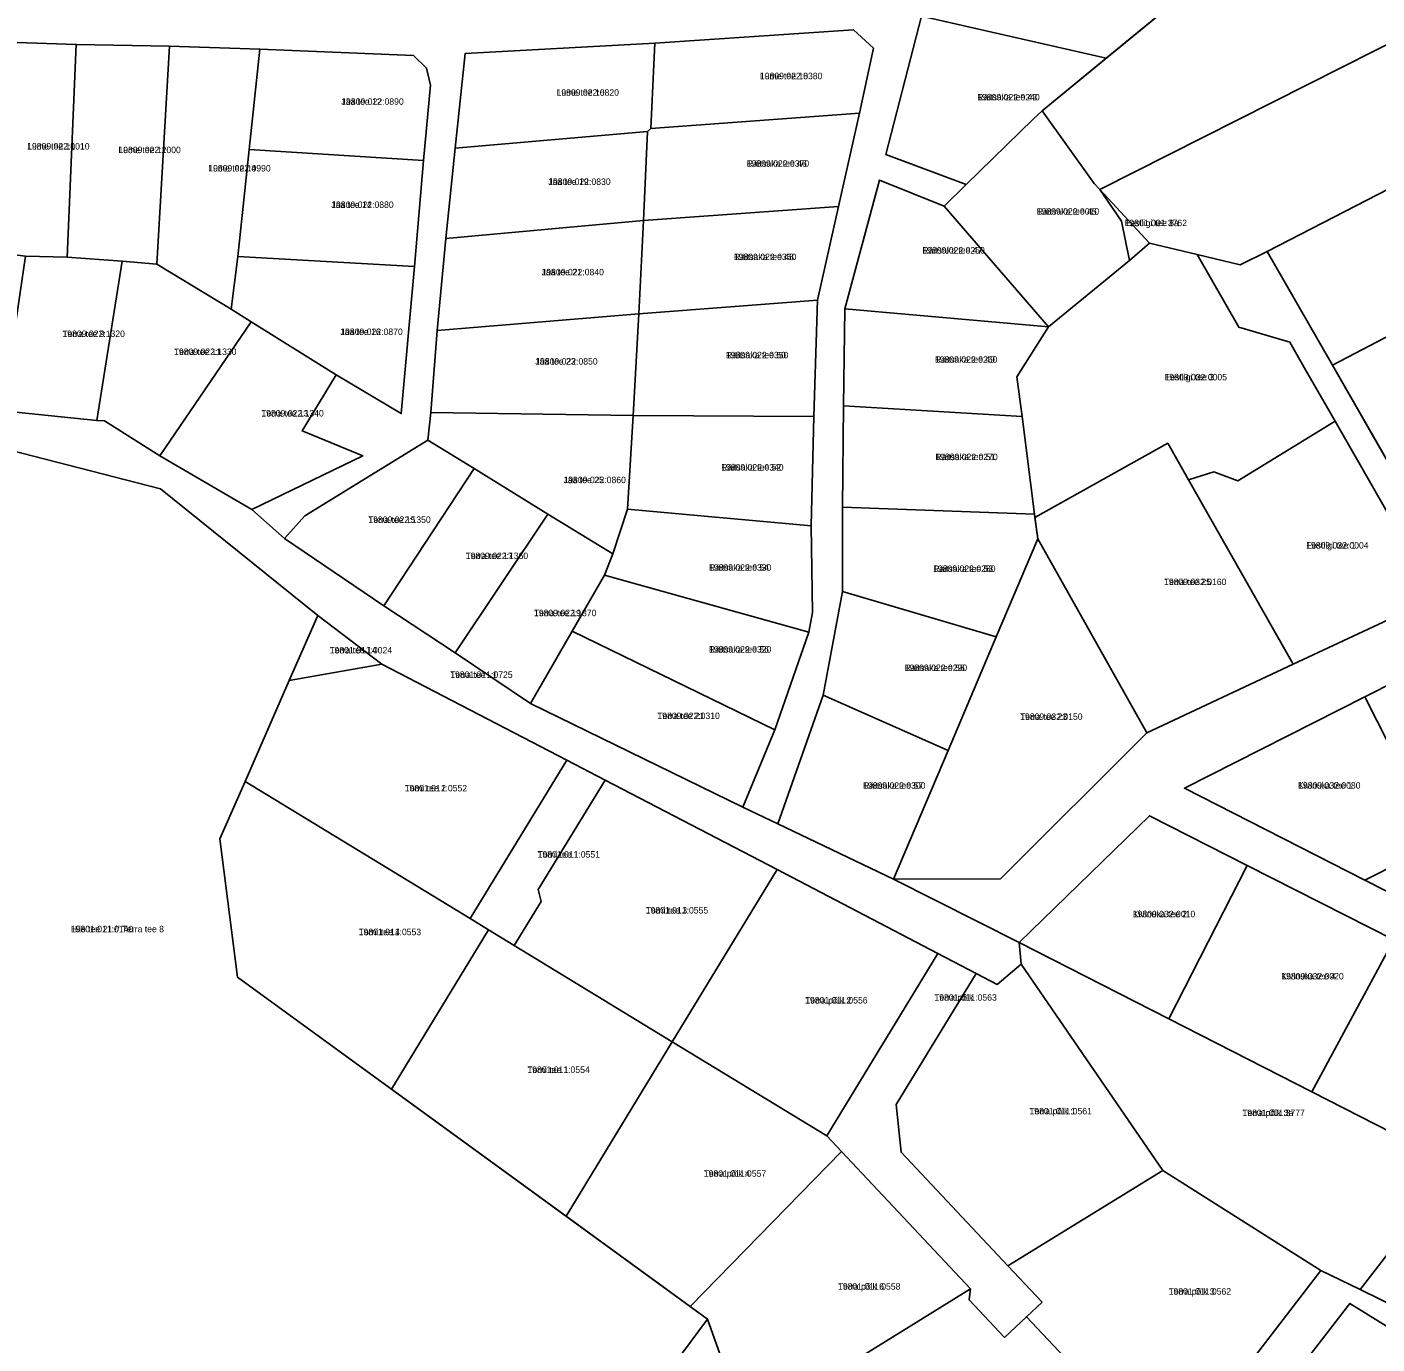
# Model space of a CAD drawing. Extents: x 516875 to 535633, y 6574491 to 6593094.
# Drawn here: x 521054.9 to 521368.5, y 6588311.2 to 6588617.1 of the extents above; entities that cross this region are included whole.
import ezdxf

# ---------------------------------------------------------------- set-up
doc = ezdxf.new("R2010")
doc.units = 0
for name, color, linetype in [('L_AADRESS', 7, 'Continuous'), ('PIIR', 7, 'Continuous'), ('TUNNUS', 7, 'Continuous')]:
    doc.layers.add(name, color=color, linetype=linetype)

msp = doc.modelspace()

# ---------------------------------------------------------------- linework, layer by layer
at = {"layer": 'PIIR'}
for points in [[(521361.62, 6588655.9), (521305.61, 6588609.92), (521262.67, 6588619.64), (521254.42, 6588587.5), (521273.04, 6588580.53), (521267.92, 6588575.54), (521252.92, 6588581.58), (521244.88, 6588551.67), (521244.53, 6588529.13), (521244.37, 6588505.65), (521244.31, 6588486.04), (521239.83, 6588461.92), (521229.35, 6588432.08), (521221.2, 6588435.97), (521228.58, 6588453.88), (521236.49, 6588476.58), (521237.38, 6588481.18), (521237.04, 6588501.31), (521237.65, 6588526.67), (521238.49, 6588553.7), (521243.44, 6588575.47), (521248.32, 6588597.13), (521251.52, 6588612.19), (521246.92, 6588616.48), (521200.7, 6588613.36), (521156.67, 6588610.97), (521154.35, 6588588.98), (521152.21, 6588568.02), (521150.15, 6588546.68), (521148.7, 6588527.6), (521147.99, 6588521.2), (521119.39, 6588503.57), (521114.68, 6588498.37), (521107.13, 6588505.08), (521132.88, 6588517.56), (521118.77, 6588523.38), (521126.7, 6588536.32), (521141.83, 6588527.35), (521144.9, 6588561.54), (521147.02, 6588586.16), (521148.61, 6588603.6), (521147.69, 6588607.61), (521144.64, 6588610.51), (521108.97, 6588611.97), (521088.01, 6588612.67), (521066.3, 6588613.08), (521045.6, 6588613.75)], [(521379.42, 6588489.59), (521358.78, 6588525.59), (521351.93, 6588537.54), (521348.27, 6588543.95), (521336.39, 6588547.39), (521326.71, 6588564.3), (521336.74, 6588561.89), (521343.03, 6588564.98), (521358.17, 6588538.6), (521373.19, 6588512.41)], [(521049.23, 6588527.96), (521071.11, 6588525.76), (521072.91, 6588525.66), (521085.76, 6588517.51), (521107.13, 6588505.08), (521114.68, 6588498.37), (521137.76, 6588482.73), (521154.36, 6588471.75), (521171.85, 6588460.01), (521221.2, 6588435.97), (521229.35, 6588432.08), (521256.19, 6588419.19), (521285.39, 6588404.51), (521285.85, 6588399.49), (521280.28, 6588394.77), (521275.4, 6588397.33), (521266.52, 6588401.97), (521229.19, 6588421.42), (521189.16, 6588442.2), (521180.26, 6588446.83), (521137.33, 6588469.12), (521122.44, 6588480.45), (521085.9, 6588509.88), (521043.05, 6588520.85)], [(521372.42, 6588405.09), (521338.31, 6588422.41), (521315.65, 6588433.94), (521285.39, 6588404.51), (521256.19, 6588419.19), (521281.01, 6588419.27), (521315.02, 6588453.21), (521349.03, 6588469.11), (521376.89, 6588482.13)], [(521328.95, 6588293.9), (521355.48, 6588328.35), (521364.61, 6588323.87), (521388.06, 6588312.36), (521408.61, 6588301.99)], [(521384.51, 6588306.87), (521362.2, 6588320.69), (521345.87, 6588299.49)]]:
    msp.add_lwpolyline(points, dxfattribs=at)
for points in [[(521384.19, 6588619.81), (521304.11, 6588579.39), (521302.8, 6588580.8), (521290.73, 6588597.7), (521361.62, 6588655.9)], [(521336.74, 6588561.89), (521326.71, 6588564.3), (521315.63, 6588566.96), (521304.11, 6588579.39), (521384.19, 6588619.81), (521384.67, 6588618.99), (521414.43, 6588634.08), (521402.26, 6588595.47), (521343.03, 6588564.98)], [(521273.04, 6588580.53), (521254.42, 6588587.5), (521262.67, 6588619.64), (521305.61, 6588609.92), (521290.73, 6588597.7), (521288.62, 6588595.71)], [(521200.7, 6588613.36), (521246.92, 6588616.48), (521251.52, 6588612.19), (521248.32, 6588597.13), (521199.83, 6588593.53)], [(521045.6, 6588613.75), (521066.3, 6588613.08), (521064.21, 6588563.7), (521054.51, 6588563.92), (521043.52, 6588565.32)], [(521066.3, 6588613.08), (521088.01, 6588612.67), (521085.01, 6588562.02), (521077.02, 6588562.72), (521064.21, 6588563.7)], [(521088.01, 6588612.67), (521108.97, 6588611.97), (521106.5, 6588588.67), (521103.85, 6588563.84), (521102.3, 6588551.58), (521085.01, 6588562.02)], [(521147.69, 6588607.61), (521148.61, 6588603.6), (521147.02, 6588586.16), (521106.5, 6588588.67), (521108.97, 6588611.97), (521144.64, 6588610.51)], [(521156.67, 6588610.97), (521200.7, 6588613.36), (521199.83, 6588593.53), (521199.07, 6588592.9), (521154.35, 6588588.98)], [(521199.07, 6588592.9), (521199.83, 6588593.53), (521248.32, 6588597.13), (521243.44, 6588575.47), (521198.07, 6588572.23)], [(521292.18, 6588547.46), (521267.92, 6588575.54), (521273.04, 6588580.53), (521288.62, 6588595.71), (521290.73, 6588597.7), (521302.8, 6588580.8), (521304.11, 6588579.39), (521309.18, 6588572.05), (521311.01, 6588562.88)], [(521343.03, 6588564.98), (521402.26, 6588595.47), (521415.82, 6588593.57), (521420.15, 6588570.94), (521358.14, 6588538.6)], [(521198.07, 6588572.23), (521152.21, 6588568.02), (521154.35, 6588588.98), (521199.07, 6588592.9)], [(521106.5, 6588588.67), (521147.02, 6588586.16), (521144.9, 6588561.54), (521103.85, 6588563.84)], [(521292.18, 6588547.46), (521244.88, 6588551.67), (521252.92, 6588581.58), (521267.92, 6588575.54)], [(521311.01, 6588562.88), (521309.18, 6588572.05), (521304.11, 6588579.39), (521315.63, 6588566.96)], [(521198.07, 6588572.23), (521243.44, 6588575.47), (521238.49, 6588553.7), (521197, 6588550.53)], [(521358.14, 6588538.6), (521420.15, 6588570.94), (521426.33, 6588574.19), (521428.08, 6588562.47), (521430.45, 6588546.91), (521426.17, 6588540.56), (521373.18, 6588512.37)], [(521152.21, 6588568.02), (521198.07, 6588572.23), (521197, 6588550.53), (521150.15, 6588546.68)], [(521289.02, 6588503.18), (521288.96, 6588503.95), (521286.05, 6588526.65), (521284.87, 6588535.9), (521292.18, 6588547.46), (521311.01, 6588562.88), (521315.63, 6588566.96), (521326.71, 6588564.3), (521336.39, 6588547.39), (521348.27, 6588543.95), (521351.93, 6588537.54), (521358.78, 6588525.59), (521336.2, 6588511.76), (521330.6, 6588513.8), (521324.69, 6588511.99), (521319.89, 6588520.45)], [(521064.21, 6588563.7), (521077.02, 6588562.72), (521071.11, 6588525.76), (521049.23, 6588527.96), (521054.51, 6588563.92)], [(521085.01, 6588562.02), (521102.3, 6588551.58), (521106.99, 6588548.65), (521085.76, 6588517.51), (521072.91, 6588525.66), (521071.11, 6588525.76), (521077.02, 6588562.72)], [(521103.85, 6588563.84), (521144.9, 6588561.54), (521141.83, 6588527.35), (521126.7, 6588536.32), (521106.99, 6588548.65), (521102.3, 6588551.58)], [(521197, 6588550.53), (521238.49, 6588553.7), (521237.65, 6588526.67), (521195.72, 6588526.92)], [(521150.15, 6588546.68), (521197, 6588550.53), (521195.72, 6588526.92), (521148.7, 6588527.6)], [(521292.18, 6588547.46), (521284.87, 6588535.9), (521286.05, 6588526.65), (521244.53, 6588529.13), (521244.88, 6588551.67)], [(521126.7, 6588536.32), (521118.77, 6588523.38), (521132.88, 6588517.56), (521107.13, 6588505.08), (521085.76, 6588517.51), (521106.99, 6588548.65)], [(521148.7, 6588527.6), (521195.72, 6588526.92), (521194.41, 6588505.12), (521190.96, 6588494.77), (521175.87, 6588503.97), (521158.73, 6588514.61), (521147.99, 6588521.2)], [(521286.05, 6588526.65), (521288.96, 6588503.95), (521244.37, 6588505.65), (521244.53, 6588529.13)], [(521194.41, 6588505.12), (521195.72, 6588526.92), (521237.65, 6588526.67), (521237.04, 6588501.31)], [(521324.69, 6588511.99), (521330.6, 6588513.8), (521336.2, 6588511.76), (521358.78, 6588525.59), (521379.42, 6588489.59), (521376.89, 6588482.13), (521349.03, 6588469.11)], [(520967.14, 6588465.42), (521015.38, 6588516.54), (521024.24, 6588518.26), (521043.05, 6588520.85), (521085.9, 6588509.88), (521122.44, 6588480.45), (521115.82, 6588465.35), (521105.56, 6588441.93), (521099.71, 6588428.58), (521103.77, 6588396.47), (521213, 6588317.05), (521164, 6588251.13), (521161.97, 6588248.41), (521041.3, 6588310.85), (521017.6, 6588315.56), (520969.22, 6588327.85), (520974.6, 6588388.5), (520917.14, 6588396.34), (520921.89, 6588409.01), (520945.88, 6588471.6)], [(521147.99, 6588521.2), (521158.73, 6588514.61), (521137.76, 6588482.73), (521114.68, 6588498.37), (521119.39, 6588503.57)], [(521289.7, 6588498.22), (521289.02, 6588503.18), (521319.89, 6588520.45), (521324.69, 6588511.99), (521349.03, 6588469.11), (521315.02, 6588453.21)], [(521154.36, 6588471.75), (521137.76, 6588482.73), (521158.73, 6588514.61), (521175.87, 6588503.97)], [(521189.02, 6588489.79), (521190.96, 6588494.77), (521194.41, 6588505.12), (521237.04, 6588501.31), (521237.38, 6588481.18), (521236.49, 6588476.58)], [(521288.96, 6588503.95), (521289.7, 6588498.22), (521280.06, 6588475.48), (521244.31, 6588486.04), (521244.37, 6588505.65)], [(521189.02, 6588489.79), (521181.52, 6588476.83), (521171.85, 6588460.01), (521154.36, 6588471.75), (521175.87, 6588503.97), (521190.96, 6588494.77)], [(521256.19, 6588419.19), (521268.86, 6588449.08), (521280.06, 6588475.48), (521289.7, 6588498.22), (521315.02, 6588453.21), (521281.01, 6588419.27)], [(521323.78, 6588440.31), (521365.66, 6588418.95), (521409.32, 6588396.82), (521413.81, 6588394.55), (521419.09, 6588391.88), (521462.63, 6588369.68), (521503.15, 6588349.24), (521498.02, 6588394.94), (521498.57, 6588394.91), (521494.88, 6588427.74), (521493.33, 6588441.71), (521492.34, 6588450.66), (521488.6, 6588484.27), (521436.92, 6588493.42), (521430.73, 6588494.52), (521424.55, 6588491.36), (521395.11, 6588476.42), (521365.67, 6588461.55)], [(521181.52, 6588476.83), (521189.02, 6588489.79), (521236.49, 6588476.58), (521228.58, 6588453.88)], [(521280.06, 6588475.48), (521268.86, 6588449.08), (521239.83, 6588461.92), (521244.31, 6588486.04)], [(521137.33, 6588469.12), (521115.82, 6588465.35), (521122.44, 6588480.45)], [(521181.52, 6588476.83), (521228.58, 6588453.88), (521221.2, 6588435.97), (521171.85, 6588460.01)], [(521365.67, 6588461.55), (521395.11, 6588476.42), (521412.32, 6588442.6), (521401.85, 6588437.31), (521382.85, 6588427.66)], [(521115.82, 6588465.35), (521137.33, 6588469.12), (521180.26, 6588446.83), (521157.84, 6588410.06), (521105.56, 6588441.93)], [(521268.86, 6588449.08), (521256.19, 6588419.19), (521229.35, 6588432.08), (521239.83, 6588461.92)], [(521382.85, 6588427.66), (521365.66, 6588418.95), (521323.78, 6588440.31), (521365.67, 6588461.55)], [(521180.26, 6588446.83), (521189.16, 6588442.2), (521173.67, 6588416.81), (521174.33, 6588414.05), (521168.07, 6588403.82), (521162.11, 6588407.46), (521157.84, 6588410.06)], [(521365.66, 6588418.95), (521382.85, 6588427.66), (521401.85, 6588437.31), (521412.32, 6588442.6), (521437.47, 6588441.06), (521413.81, 6588394.55), (521409.32, 6588396.82)], [(521157.84, 6588410.06), (521162.11, 6588407.46), (521139.55, 6588370.46), (521103.77, 6588396.47), (521099.71, 6588428.58), (521105.56, 6588441.93)], [(521189.16, 6588442.2), (521229.19, 6588421.42), (521204.8, 6588381.42), (521168.07, 6588403.82), (521174.33, 6588414.05), (521173.67, 6588416.81)], [(521285.39, 6588404.51), (521315.65, 6588433.94), (521338.31, 6588422.41), (521320.13, 6588386.78)], [(521229.19, 6588421.42), (521266.52, 6588401.97), (521240.66, 6588359.56), (521204.8, 6588381.42)], [(521320.13, 6588386.78), (521338.31, 6588422.41), (521372.42, 6588405.09), (521353.4, 6588369.85)], [(521162.11, 6588407.46), (521168.07, 6588403.82), (521204.8, 6588381.42), (521180.13, 6588340.95), (521139.55, 6588370.46)], [(521353.4, 6588369.85), (521372.42, 6588405.09), (521373.15, 6588406.46), (521401.93, 6588391.79), (521401.19, 6588390.42), (521383.07, 6588354.68)], [(521266.52, 6588401.97), (521275.4, 6588397.33), (521256.81, 6588366.84), (521257.96, 6588355.77), (521282.78, 6588329.4), (521290.7, 6588320.99), (521287.06, 6588317.56), (521281.96, 6588312.77), (521273.74, 6588321.5), (521274.1, 6588324.03), (521244.09, 6588355.92), (521240.66, 6588359.56)], [(521364.61, 6588323.87), (521355.48, 6588328.35), (521318.72, 6588351.51), (521285.85, 6588399.49), (521285.39, 6588404.51), (521320.13, 6588386.78), (521353.4, 6588369.85), (521383.07, 6588354.68), (521386.74, 6588352.5)], [(521275.4, 6588397.33), (521280.28, 6588394.77), (521285.85, 6588399.49), (521318.72, 6588351.51), (521282.78, 6588329.4), (521257.96, 6588355.77), (521256.81, 6588366.84)], [(521204.8, 6588381.42), (521240.66, 6588359.56), (521244.09, 6588355.92), (521208.96, 6588319.99), (521180.13, 6588340.95)], [(521244.09, 6588355.92), (521274.1, 6588324.03), (521221.98, 6588291.81), (521212.99, 6588317.04), (521208.96, 6588319.99)], [(521318.72, 6588351.51), (521355.48, 6588328.35), (521328.95, 6588293.9), (521305.71, 6588305.06), (521303.32, 6588300.29), (521287.06, 6588317.56), (521290.7, 6588320.99), (521282.78, 6588329.4)], [(521364.61, 6588323.87), (521386.74, 6588352.5), (521409.79, 6588340.96), (521388.06, 6588312.36)], [(521274.1, 6588324.03), (521273.74, 6588321.5), (521281.96, 6588312.77), (521287.06, 6588317.56), (521303.32, 6588300.29), (521299.15, 6588291.94), (521250.77, 6588274.53), (521230.7, 6588267.32), (521221.98, 6588291.81)], [(521384.51, 6588306.87), (521384.95, 6588304.15), (521371, 6588285.34), (521345.87, 6588299.49), (521362.2, 6588320.69)], [(521249.19, 6588215.21), (521164, 6588251.13), (521212.99, 6588317.04), (521221.98, 6588291.81), (521230.7, 6588267.32)]]:
    msp.add_lwpolyline(points, close=True, dxfattribs=at)

# ---------------------------------------------------------------- texts
at = {"layer": 'L_AADRESS'}
for s, p in [('Lume tee 18', (521225.16, 6588605.01)), ('Lume tee 16', (521177.9, 6588601.17)), ('Jää tee 12', (521127.9, 6588599.07)), ('Räitsaka tee 43', (521275.64, 6588600.09)), ('Lume tee 10', (521054.91, 6588588.68)), ('Lume tee 12', (521076.11, 6588587.84)), ('Lume tee 14', (521096.99, 6588583.58)), ('Räitsaka tee 46', (521222.09, 6588584.68)), ('Jää tee 19', (521175.97, 6588580.46)), ('Jää tee 14', (521125.56, 6588575.11)), ('Räitsaka tee 45', (521289.46, 6588573.55)), ('Eestiigi tee 8a', (521309.87, 6588570.88)), ('Räitsaka tee 47', (521262.89, 6588564.52)), ('Räitsaka tee 48', (521219.11, 6588563)), ('Jää tee 21', (521174.41, 6588559.46)), ('Terra tee 9', (521063.12, 6588545.14)), ('Jää tee 16', (521127.67, 6588545.6)), ('Terra tee 11', (521089.05, 6588540.96)), ('Jää tee 23', (521172.95, 6588538.73)), ('Räitsaka tee 50', (521217.25, 6588540.19)), ('Räitsaka tee 49', (521265.81, 6588539.16)), ('Eestiigi tee 3', (521319.16, 6588535.07)), ('Terra tee 13', (521109.32, 6588526.67)), ('Räitsaka tee 51', (521265.9, 6588516.54)), ('Räitsaka tee 52', (521216.15, 6588514.12)), ('Jää tee 25', (521179.51, 6588511.19)), ('Terra tee 15', (521134.17, 6588501.96)), ('Eestiigi tee 1', (521352.05, 6588496)), ('Terra tee 17', (521156.81, 6588493.56)), ('Räitsaka tee 54', (521213.32, 6588490.85)), ('Räitsaka tee 53', (521265.39, 6588490.57)), ('Terra tee 25', (521319.03, 6588487.52)), ('Terra tee 19', (521172.66, 6588480.29)), ('Terra tee 14', (521125.2, 6588471.64)), ('Räitsaka tee 56', (521213.3, 6588471.83)), ('Terra tee L1', (521153.2, 6588465.96)), ('Räitsaka tee 55', (521258.79, 6588467.56)), ('Terra tee 21', (521201.34, 6588456.4)), ('Terra tee 23', (521285.61, 6588456.21)), ('Torni tee 2', (521142.62, 6588439.59)), ('Räitsaka tee 57', (521249.11, 6588440.21)), ('Kivinuka tee 1', (521350.18, 6588440.25)), ('Torni tee', (521173.5, 6588424.22)), ('Torni tee 3', (521198.63, 6588411.23)), ('Kivinuka tee 2', (521311.78, 6588410.36)), ('Hiie tee 21 // Terra tee 8', (521065.07, 6588406.88)), ('Torni tee 4', (521131.94, 6588406.2)), ('Kivinuka tee 4', (521346.28, 6588395.92)), ('Terra põik', (521265.68, 6588390.99)), ('Terra põik 2', (521235.66, 6588390.33)), ('Torni tee 1', (521171.12, 6588374.21)), ('Terra põik 1', (521287.77, 6588364.58)), ('Terra põik 3a', (521337.25, 6588364.19)), ('Terra põik 4', (521212.11, 6588350.09)), ('Terra põik 6', (521243.29, 6588323.87)), ('Terra põik 3', (521320.11, 6588322.71))]:
    msp.add_text(s, height=1.5, dxfattribs=at).set_placement(p)
at = {"layer": 'TUNNUS'}
for s, p in [('19809:022:0380', (521225.16, 6588605.01)), ('19809:022:0820', (521177.9, 6588601.17)), ('19809:022:0890', (521127.9, 6588599.07)), ('19809:022:0240', (521275.64, 6588600.09)), ('19809:022:1010', (521054.91, 6588588.68)), ('19809:022:1000', (521076.11, 6588587.84)), ('19809:022:0990', (521096.99, 6588583.58)), ('19809:022:0370', (521222.09, 6588584.68)), ('19809:022:0830', (521175.97, 6588580.46)), ('19809:022:0880', (521125.56, 6588575.11)), ('19809:022:0010', (521289.46, 6588573.55)), ('19801:001:3762', (521309.87, 6588570.88)), ('19809:022:0250', (521262.89, 6588564.52)), ('19809:022:0360', (521219.11, 6588563)), ('19809:022:0840', (521174.41, 6588559.46)), ('19809:022:1320', (521063.12, 6588545.14)), ('19809:022:0870', (521127.67, 6588545.6)), ('19809:022:1330', (521089.05, 6588540.96)), ('19809:022:0850', (521172.95, 6588538.73)), ('19809:022:0350', (521217.25, 6588540.19)), ('19809:022:0260', (521265.81, 6588539.16)), ('19809:032:0005', (521319.16, 6588535.07)), ('19809:022:1340', (521109.32, 6588526.67)), ('19809:022:0270', (521265.9, 6588516.54)), ('19809:022:0340', (521216.15, 6588514.12)), ('19809:022:0860', (521179.51, 6588511.19)), ('19809:022:1350', (521134.17, 6588501.96)), ('19809:032:0004', (521352.05, 6588496)), ('19809:022:1360', (521156.81, 6588493.56)), ('19809:022:0330', (521213.32, 6588490.85)), ('19809:022:0280', (521265.39, 6588490.57)), ('19809:032:0160', (521319.03, 6588487.52)), ('19809:022:1370', (521172.66, 6588480.29)), ('19801:011:0024', (521125.2, 6588471.64)), ('19809:022:0320', (521213.3, 6588471.83)), ('19801:011:0725', (521153.2, 6588465.96)), ('19809:022:0290', (521258.79, 6588467.56)), ('19809:022:0310', (521201.34, 6588456.4)), ('19809:032:0150', (521285.61, 6588456.21)), ('19801:011:0552', (521142.62, 6588439.59)), ('19809:022:0300', (521249.11, 6588440.21)), ('19809:032:0080', (521350.18, 6588440.25)), ('19801:011:0551', (521173.5, 6588424.22)), ('19801:011:0555', (521198.63, 6588411.23)), ('19809:032:0010', (521311.78, 6588410.36)), ('19801:011:0140', (521065.07, 6588406.88)), ('19801:011:0553', (521131.94, 6588406.2)), ('19809:032:0020', (521346.28, 6588395.92)), ('19801:011:0563', (521265.68, 6588390.99)), ('19801:011:0556', (521235.66, 6588390.33)), ('19801:011:0554', (521171.12, 6588374.21)), ('19801:011:0561', (521287.77, 6588364.58)), ('19801:001:3777', (521337.25, 6588364.19)), ('19801:011:0557', (521212.11, 6588350.09)), ('19801:011:0558', (521243.29, 6588323.87)), ('19801:011:0562', (521320.11, 6588322.71))]:
    msp.add_text(s, height=1.5, dxfattribs=at).set_placement(p)

doc.saveas('drawing.dxf')
